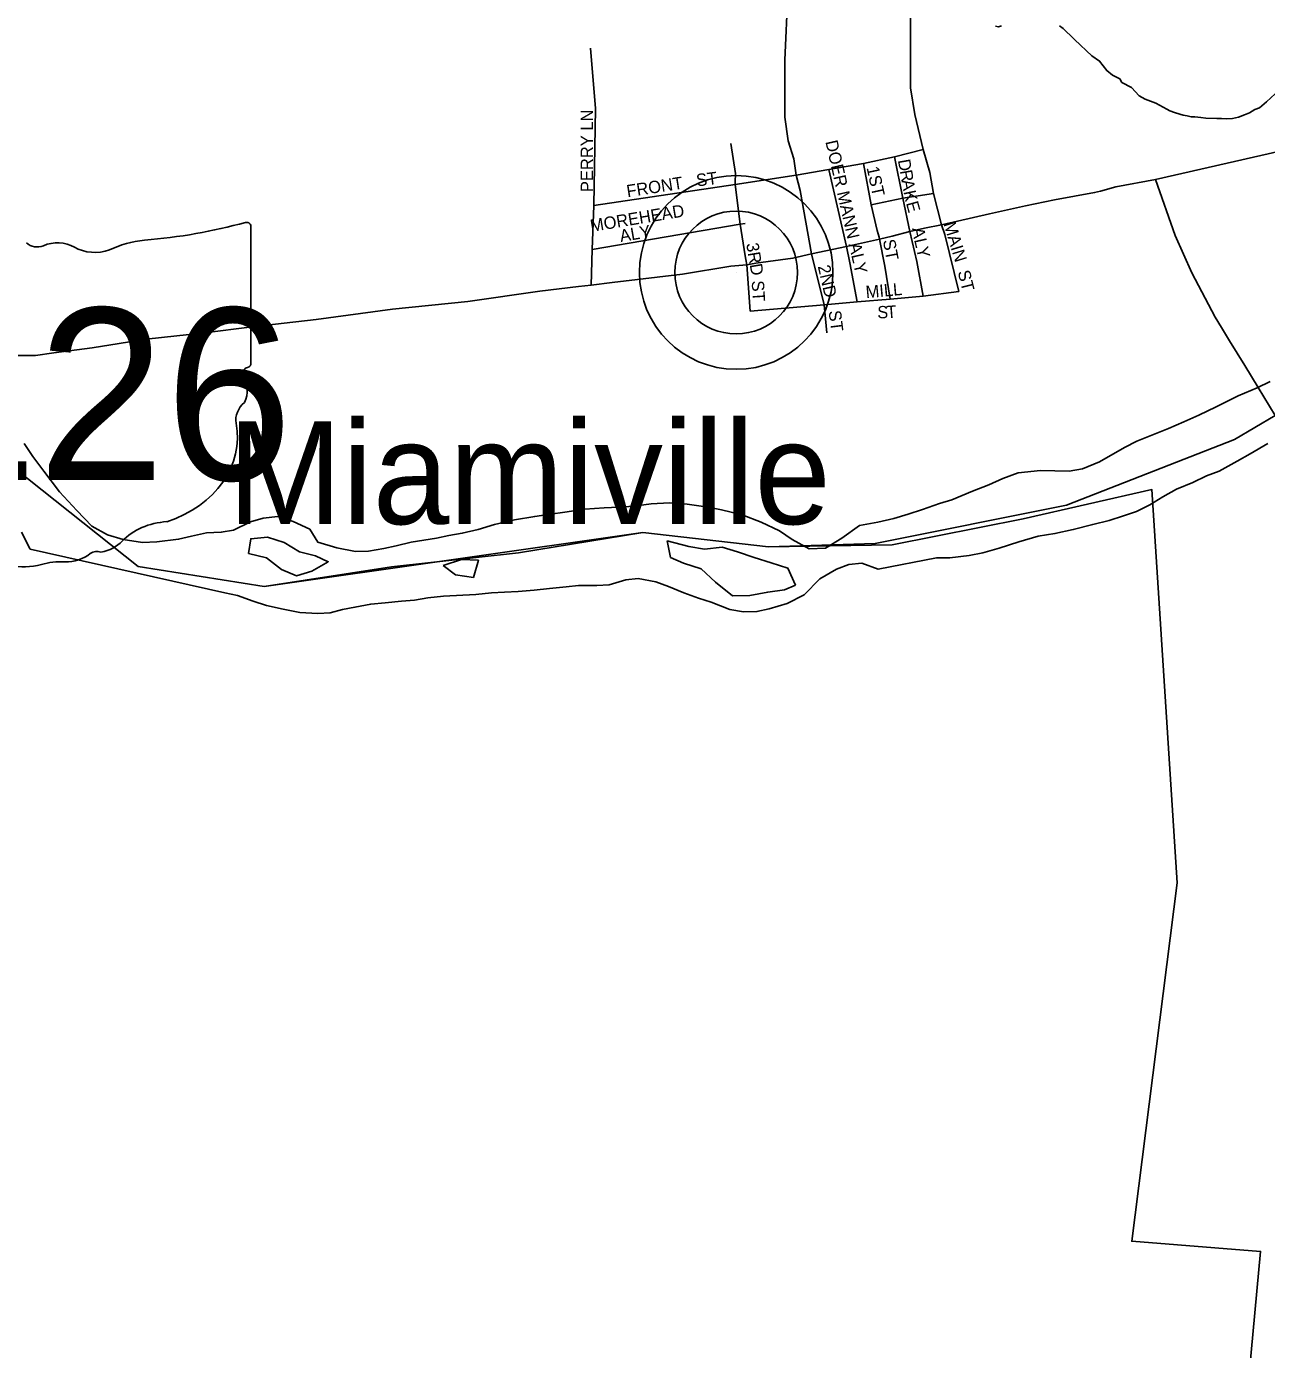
# Model space of a CAD drawing. Extents: x 1310247 to 1664935, y 235267 to 584339.
# Drawn here: x 1455347 to 1460379, y 442230 to 447596 of the extents above; entities that cross this region are included whole.
import ezdxf

# ---------------------------------------------------------------- set-up
doc = ezdxf.new("R2010")
doc.units = 0
for name, color, linetype in [('GM_X_Adjacent_County', 7, 'Continuous'), ('GM_X_Corporation', 7, 'Continuous'), ('GM_X_County', 7, 'Continuous'), ('GM_X_County_Road', 7, 'Continuous'), ('GM_X_Major_River', 7, 'Continuous'), ('GM_X_Minor_River', 7, 'Continuous'), ('GM_X_State_Location', 7, 'Continuous'), ('GM_X_State_Route', 7, 'Continuous'), ('GM_X_State_Shield', 7, 'Continuous'), ('GM_X_Township', 7, 'Continuous'), ('GM_X_Township_Subdivision', 7, 'Continuous'), ('GM_X_Township_Subdivision_Text', 7, 'Continuous'), ('GM_X_Unincorporated', 7, 'Continuous'), ('GM_X_Unincorporated_Location', 7, 'Continuous'), ('GM_X_Unincorporated_Text', 7, 'Continuous')]:
    doc.layers.add(name, color=color, linetype=linetype)

msp = doc.modelspace()

# ---------------------------------------------------------------- linework, layer by layer
at = {"layer": 'GM_X_Adjacent_County'}
msp.add_lwpolyline([(1455297.9, 445804.1), (1455799.8, 445404.8), (1456311.8, 445324.5), (1457847.6, 445543.2), (1458357.5, 445485), (1458790.9, 445498.1), (1459566.4, 445653.9), (1460248.9, 445921), (1460413.5, 446018.3), (1460549.3, 446094.9), (1461437.2, 446721), (1461775.4, 446878.3), (1462487.2, 446985.8), (1463009.2, 446843.3), (1463511.1, 446367.7), (1463954.7, 445362.2), (1464673.4, 444332.7), (1465075, 443822.9), (1465235.6, 443307.2), (1465175.4, 442299.8), (1464944.6, 441786.2)], dxfattribs=at)
at = {"layer": 'GM_X_Corporation'}
msp.add_lwpolyline([(1455297.9, 445804.1), (1455799.8, 445404.8), (1456311.8, 445324.5), (1456827.7, 445404.7), (1457343.7, 445460.9), (1457847.6, 445543.2), (1458357.5, 445485), (1458859.4, 445492.9), (1459391.5, 445599.3), (1459913.4, 445717.7), (1460016.4, 444122.1), (1459831.5, 442668.5), (1460354.3, 442627.7), (1460278.4, 441807.3)], dxfattribs=at)
at = {"layer": 'GM_X_County'}
msp.add_lwpolyline([(1464944.6, 441786.2), (1465175.4, 442299.8), (1465235.6, 443307.2), (1465075, 443822.9), (1464673.4, 444332.7), (1463954.7, 445362.2), (1463511.1, 446367.7), (1463009.2, 446843.3), (1462487.2, 446985.8), (1461775.4, 446878.3), (1461437.2, 446721), (1460549.3, 446094.9), (1460413.5, 446018.3), (1460248.9, 445921), (1459566.4, 445653.9), (1458790.9, 445498.1), (1458357.5, 445485), (1457847.6, 445543.2), (1456311.8, 445324.5), (1455799.8, 445404.8), (1455297.9, 445804.1)], dxfattribs=at)
at = {"layer": 'GM_X_County_Road'}
for points in [[(1458531.7, 446673.3), (1458486.1, 446930.4), (1458470, 446992.6), (1458460.5, 447058.6), (1458437.1, 447131.8), (1458424.2, 447227.6), (1458424.2, 447459.1), (1458436.3, 447730.6)], [(1459059.4, 446790.8), (1459027.7, 446918.3), (1459012.3, 447004), (1458984.7, 447096.3), (1458951.5, 447238.9), (1458934.2, 447347.5), (1458934.2, 447521), (1458934.2, 447667.3)], [(1459928.3, 446974.9), (1460432.1, 447089.5)]]:
    msp.add_lwpolyline(points, dxfattribs=at)
at = {"layer": 'GM_X_Major_River'}
for points in [[(1460393.5, 446155.3), (1460340.8, 446130.3), (1460263.9, 446097.7), (1460174.8, 446053.4), (1460103.8, 446018.7), (1460043.1, 445991.8), (1459980.4, 445965), (1459919.7, 445940.2), (1459853, 445913.4), (1459802.4, 445888.4), (1459700.9, 445830.2), (1459632.1, 445801.5), (1459577.8, 445792.6), (1459461.6, 445795), (1459371.2, 445784.8), (1459308.5, 445762), (1459251.9, 445737.1), (1459185.1, 445710.4), (1459102.2, 445676), (1459051.8, 445660.9), (1458983.1, 445636.2), (1458924.5, 445617.4), (1458866, 445600.5), (1458801.6, 445585.8), (1458727.1, 445571.2), (1458655.8, 445520.5), (1458588.8, 445479.7), (1458522.6, 445477.1), (1458453.3, 445514.7), (1458401.9, 445549.8), (1458328.5, 445585.5), (1458251, 445615.2), (1458167.3, 445635), (1458113.4, 445646.1), (1458027.5, 445658), (1457955.4, 445663.5), (1457881.2, 445659), (1457810.8, 445650.4), (1457750.6, 445645.6), (1457690.4, 445642.8), (1457612.1, 445638.4), (1457531.7, 445626), (1457473.4, 445617.2), (1457409.1, 445608.5), (1457326.6, 445594.1), (1457246, 445575.7), (1457179.4, 445555), (1457114.9, 445540.2), (1457060.6, 445531.3), (1457010.3, 445520.3), (1456907.7, 445504.4), (1456847.2, 445489.5), (1456796.9, 445478.5), (1456734.5, 445467.8), (1456682.4, 445466.8), (1456606.5, 445480.5)], [(1456606.5, 445480.5), (1456528.9, 445504.1), (1456496, 445557), (1456428.5, 445588.5), (1456366.8, 445607.9), (1456306.5, 445601.1), (1456256.1, 445586), (1456187.2, 445553.3), (1456136.9, 445544.3), (1456076.7, 445541.6), (1456016.3, 445528.8), (1455963.9, 445515.8), (1455875.5, 445505.5), (1455817.3, 445502.7), (1455739.4, 445514.4), (1455675.7, 445533.8), (1455612.3, 445569.2), (1455551.5, 445632.7), (1455481, 445708.4), (1455416.7, 445792.1), (1455371.9, 445851.2), (1455337, 445904.1)], [(1456267.1, 445264.6), (1456320.8, 445247.4), (1456388.6, 445232), (1456456.5, 445218.5), (1456528.6, 445215), (1456578.7, 445218), (1456629.1, 445231), (1456679.4, 445240), (1456743.9, 445252.8), (1456802.1, 445257.6), (1456868.4, 445264.2), (1456920.6, 445269.2), (1456974.9, 445278.1), (1457039.2, 445284.8), (1457169.6, 445292.1), (1457233.9, 445298.9), (1457286.1, 445301.8), (1457342.3, 445304.6), (1457406.5, 445309.4), (1457468.8, 445316.1), (1457537.1, 445322.7), (1457587.3, 445327.7), (1457661.5, 445328.2), (1457711.7, 445331.2), (1457778.3, 445351.9), (1457828.5, 445356.9), (1457900.3, 445343.3), (1457952, 445324.2), (1458013.6, 445298.8), (1458073.3, 445277.5), (1458125, 445260.4), (1458200.5, 445230.7), (1458256.5, 445221.6), (1458310.6, 445222.4), (1458360.9, 445233.5), (1458433.6, 445256), (1458502.5, 445290.8), (1458566.1, 445355.7), (1458633, 445394.5), (1458683.6, 445413.5), (1458735.8, 445418.5), (1458803.4, 445395), (1459038.9, 445440.3), (1459093.1, 445441.2), (1459171.4, 445449.6), (1459227.8, 445460.5), (1459294.3, 445479.2), (1459373.1, 445505.7), (1459451.7, 445528.2), (1459520.1, 445538.8), (1459594.6, 445555.3), (1459673.3, 445575.8), (1459739.8, 445592.5), (1459798.3, 445611.4), (1459850.8, 445628.4), (1459905.5, 445655.3), (1459958.3, 445688.4), (1460013.1, 445719.4), (1460079.9, 445746.1), (1460134.6, 445773.1), (1460187.1, 445792.1), (1460260.1, 445832.8), (1460312.9, 445861.8), (1460384, 445904.5)], [(1455327.1, 445545), (1455361.7, 445476), (1456151.6, 445299.1), (1456203.4, 445288), (1456267.1, 445264.6)], [(1456504.2, 445386.2), (1456571.2, 445425), (1456519.6, 445448.1), (1456453.9, 445465.5), (1456392.5, 445502.9), (1456324.9, 445524.4), (1456256.6, 445517.8), (1456247.2, 445457.7)], [(1457946.1, 445509), (1457960.6, 445442.5), (1458012.2, 445419.3), (1458083.9, 445395.8), (1458142.8, 445342.4), (1458211.8, 445286.7), (1458281.9, 445287.3), (1458354.4, 445301.8), (1458422.8, 445310.5), (1458467.8, 445329.1)], [(1458467.8, 445329.1), (1458436.7, 445398.5), (1458369, 445420), (1458299.3, 445441.5), (1458231.7, 445465), (1458170, 445484.4), (1458097.7, 445475.8), (1458033.8, 445487.2), (1457946.1, 445509)], [(1456247.2, 445457.7), (1456321, 445440.2), (1456382.1, 445392.7), (1456441.7, 445367.4), (1456504.2, 445386.2)], [(1457161.1, 445360.6), (1457180.7, 445430.5), (1457112.6, 445433.9), (1457037.9, 445409.3)], [(1457037.9, 445409.3), (1457087.2, 445372.2), (1457161.1, 445360.6)]]:
    msp.add_lwpolyline(points, dxfattribs=at)
at = {"layer": 'GM_X_Minor_River'}
for points in [[(1459303.6, 447598), (1459291.5, 447594.3), (1459279.5, 447596.6)], [(1459830.7, 447347.8), (1459791.1, 447368.9), (1459783.4, 447383.1), (1459753.7, 447397.9), (1459730.1, 447416.5), (1459701, 447455.3), (1459669.5, 447476.2), (1459648, 447496.8), (1459622.5, 447521.5), (1459601, 447542.1), (1459581.4, 447560.6), (1459567.7, 447573), (1459554, 447587.4), (1459538.2, 447597.8)], [(1460413.6, 447322.5), (1460378.7, 447289.4), (1460350, 447266.1), (1460331.8, 447258.6), (1460309.4, 447245.1), (1460289.1, 447237.6), (1460264.8, 447228.3), (1460240.6, 447222.9), (1460216.5, 447221.5), (1460196.5, 447222), (1460176.4, 447222.6), (1460132.3, 447223.7), (1460112.3, 447226.2), (1460088.3, 447228.9), (1460072.3, 447229.3), (1460056.4, 447233.7), (1460040.4, 447236.1), (1460026.5, 447240.5), (1460004.6, 447247.1), (1459986.7, 447253.6), (1459974.8, 447259.9), (1459929.3, 447285.1), (1459885.6, 447300.3), (1459861.9, 447314.9), (1459830.7, 447347.8)]]:
    msp.add_lwpolyline(points, dxfattribs=at)
at = {"layer": 'GM_X_State_Route'}
for points in [[(1459704.6, 446928.3), (1459766.9, 446944.7), (1459928.3, 446974.9), (1460008.2, 446748.6), (1460075.7, 446596.7), (1460169.7, 446416.3), (1460195.4, 446374.3)], [(1457586.2, 446540.6), (1457638.5, 446546.6), (1457723.6, 446557.8), (1458008.7, 446590.9), (1458204.8, 446623.4), (1458270.2, 446629.2), (1458306.6, 446635.5), (1458456.7, 446655.8), (1458531.7, 446673.3), (1458673.9, 446703.4), (1458808.2, 446733.5), (1458859.5, 446745.6), (1458931.9, 446763.7), (1458990.7, 446777.3), (1459059.4, 446790.8), (1459254.7, 446836.1), (1459400.3, 446867.8), (1459518.7, 446893), (1459680.9, 446922.1), (1459704.6, 446928.3)], [(1455300.8, 446261.3), (1455382.7, 446261.7), (1455457.5, 446272.4), (1455613.2, 446292.5), (1455832.6, 446327), (1456068.7, 446352.6), (1456261.8, 446377.5), (1456522.7, 446407.7), (1456831.8, 446449.2), (1457138.2, 446480.3), (1457429.6, 446522.5), (1457586.2, 446540.6)], [(1460195.4, 446374.3), (1460228.5, 446320.2), (1460290.3, 446220.6), (1460344.6, 446131.6), (1460413.5, 446018.3)]]:
    msp.add_lwpolyline(points, dxfattribs=at)
at = {"layer": 'GM_X_State_Shield'}
for p, q in [((1456257.7, 446230.6), (1456257.7, 446783.3)), ((1456257.6, 446230.7), (1456257.7, 446230.6))]:
    msp.add_line(p, q, dxfattribs=at)
for centre, major_axis, start_param, end_param in [((1455637.9, 448197.7), (1845.5, 0), 4.814394, 5.042369), ((1456238.4, 446785.6), (19.4, 0), 6.141152, 7.989035), ((1455389.9, 446746.7), (56.4, 0), 3.836095, 5.185415), ((1455472.7, 446624.5), (117.3, 0), 0.950623, 2.079405), ((1455624.1, 446792.1), (141.1, 0), 4.081561, 5.145723), ((1455873.2, 446434.4), (371.3, 0), 1.699011, 2.107814), ((1456253.3, 446190), (30, 0), 1.883978, 3.671073), ((1456237.1, 446228.4), (20.7, 0), 5.05454, 6.418171), ((1456062.5, 446120.1), (180, 0), 5.934695, 6.695948), ((1456327.1, 445999.3), (130.9, 0), 2.387724, 3.262537), ((1455741.2, 445928.9), (461.6, 0), 5.101752, 6.440018), ((1455935.9, 445385.7), (252.8, 0), 1.647645, 2.488434), ((1455615.6, 445579.9), (149.1, 0), 4.937069, 5.64225), ((1455332.7, 445616.1), (264.6, 0), 4.026481, 4.996735), ((1455505, 445537), (141, 0), 4.691044, 5.507374), ((1455632.5, 445434.6), (39.7, 0), 1.147584, 2.315152), ((1455485.6, 445250.8), (217.4, 0), 1.495662, 1.94098)]:
    msp.add_ellipse(centre, major_axis=major_axis, ratio=0.8, start_param=start_param, end_param=end_param, dxfattribs=at)
at = {"layer": 'GM_X_Township'}
msp.add_lwpolyline([(1455297.9, 445804.1), (1455799.8, 445404.8), (1456311.8, 445324.5), (1457847.6, 445543.2), (1458357.5, 445485), (1458790.9, 445498.1), (1459566.4, 445653.9), (1460248.9, 445921), (1460413.5, 446018.3), (1460549.3, 446094.9), (1461437.2, 446721), (1461775.4, 446878.3), (1462487.2, 446985.8), (1463009.2, 446843.3), (1463511.1, 446367.7), (1463954.7, 445362.2), (1464673.4, 444332.7), (1465075, 443822.9), (1465235.6, 443307.2), (1465175.4, 442299.8), (1464944.6, 441786.2)], dxfattribs=at)
at = {"layer": 'GM_X_Township_Subdivision'}
for points in [[(1457638.5, 446546.6), (1457642.8, 446691.1), (1457648.9, 446870), (1457655.7, 447263), (1457634.8, 447508.3)], [(1458222.4, 446964.8), (1458223.6, 446999.8), (1458204.9, 447121.7)], [(1457648.9, 446870), (1458222.1, 446955.3), (1458470, 446992.6), (1458602, 447015.3), (1458742.7, 447039.5), (1458869.3, 447066.9), (1458984.7, 447096.3)], [(1458984.8, 446501.7), (1458959, 446643), (1458931.9, 446763.7), (1458902.4, 446899.4), (1458869.3, 447066.9)], [(1458717.4, 446478.4), (1458687.5, 446637.7), (1458673.9, 446703.4), (1458602, 447015.3)], [(1458806.3, 446740.7), (1458799.1, 446768.2), (1458774.8, 446872.2), (1458742.7, 447039.5)], [(1458266.2, 446651.1), (1458263.6, 446665.6), (1458243.2, 446793.8), (1458222.1, 446955.3), (1458222.4, 446964.8)], [(1458774.8, 446872.2), (1458902.4, 446899.4), (1459027.7, 446918.3)], [(1457642.8, 446691.1), (1458243.2, 446793.8), (1458262.6, 446797.1)], [(1458851.8, 446490.1), (1458829.3, 446623.4), (1458808.2, 446733.5), (1458806.3, 446740.7)], [(1459129.5, 446520.8), (1459073.7, 446751.6), (1459059.4, 446790.8)], [(1458283.7, 446440.7), (1458270.2, 446629.2), (1458266.2, 446651.1)], [(1458594.7, 446352.6), (1458583.2, 446466.8), (1458531.7, 446673.3)], [(1458283.7, 446440.7), (1458583.2, 446466.8), (1458717.4, 446478.4), (1458851.8, 446490.1), (1458984.8, 446501.7), (1459129.5, 446520.8)]]:
    msp.add_lwpolyline(points, dxfattribs=at)
at = {"layer": 'GM_X_Unincorporated'}
for radius in [392.8, 249]:
    msp.add_circle((1458226.6, 446598), radius, dxfattribs=at)
at = {"layer": 'GM_X_Unincorporated_Location'}
msp.add_line((1458226.6, 446598), (1458226.6, 446598), dxfattribs=at)

# ---------------------------------------------------------------- texts
at = {"layer": 'GM_X_State_Location'}
for s in ['s', 'r']:
    msp.add_text(s, height=1, dxfattribs=at).set_placement((1455368.1, 446140.4))
at = {"layer": 'GM_X_State_Shield'}
msp.add_text('126', height=696.1, dxfattribs=at).set_placement((1454873.9, 445756.8))
at = {"layer": 'GM_X_Township_Subdivision_Text'}
for s, rotation, p in [('PERRY LN', 90, (1457645.8, 446924.1)), ('DOER MANN ALY', 282.846, (1458588.2, 447128.6)), ('ST', 7.1351, (1458067.5, 446946.7)), ('1ST', 282.2679, (1458755.4, 447022.9)), ('D', 280.0194, (1458882.5, 447053.1)), ('R', 280.0124, (1458890.2, 447009.8)), ('FRONT', 8.8421, (1457785.6, 446902.6)), ('A', 280.0389, (1458897.1, 446970.8)), ('K', 281.978, (1458905.1, 446925.7)), ('MOREHEAD', 9.4628, (1457638.1, 446762)), ('E', 285.3593, (1458915, 446879.5)), ('MAIN', 286.9965, (1459067.5, 446795.4)), ('ALY', 9.7847, (1457758.2, 446720.8)), ('A', 279.9941, (1458940, 446776.6)), ('3RD', 279.4659, (1458267.2, 446714.3)), ('ST', 280.6279, (1458821.5, 446727.9)), ('L', 282.9226, (1458948.2, 446730.6)), ('Y', 282.9992, (1458956.1, 446696.2)), ('2ND', 282.9873, (1458557.4, 446622.6)), ('ST', 284.0427, (1459125, 446600.8)), ('ST', 273.5746, (1458289.2, 446563.9)), ('MILL', 5.1913, (1458754.2, 446493.5)), ('ST', 277.1217, (1458601.6, 446441.3)), ('S', 0.4372, (1458799.2, 446411.9)), ('T', 4.1808, (1458837.9, 446412.3))]:
    msp.add_text(s, height=50, rotation=rotation, dxfattribs=at).set_placement(p)
at = {"layer": 'GM_X_Unincorporated_Text'}
msp.add_text('Miamiville', height=417, rotation=0, dxfattribs=at).set_placement((1456163.5, 445577.5))

doc.saveas('drawing.dxf')
